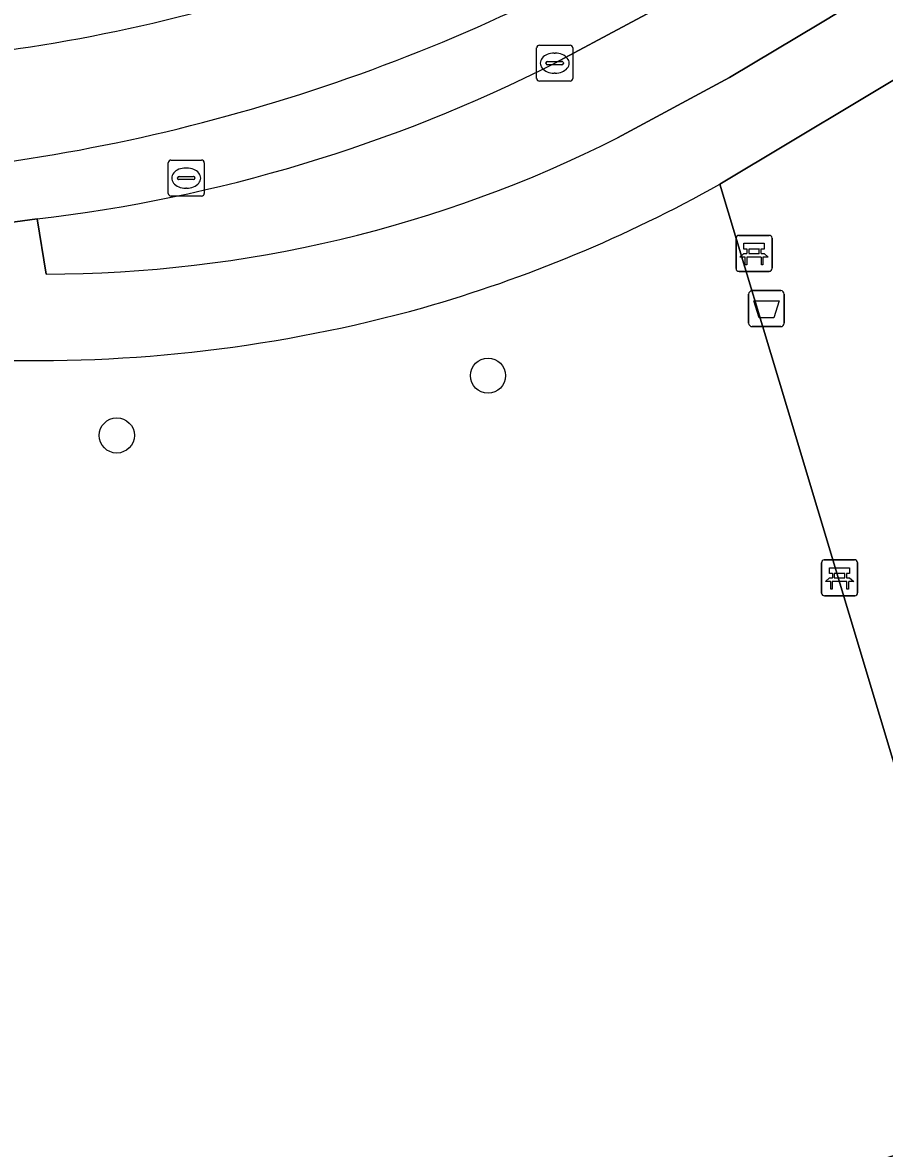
# Model space of a CAD drawing. Extents: x 161772 to 163126, y 383092 to 383917.
# Drawn here: x 162575.24 to 162599.17, y 383619.03 to 383650.31 of the extents above; entities that cross this region are included whole.
import ezdxf

# ---------------------------------------------------------------- set-up
doc = ezdxf.new("R2010")
doc.units = 0
for name, color, linetype in [('IMGEO_Afvalbak', 7, 'Continuous'), ('IMGEO_Bank', 7, 'Continuous'), ('IMGEO_Boom', 7, 'Continuous'), ('IMGEO_Groenvoorziening', 7, 'Continuous'), ('IMGEO_Kolk', 7, 'Continuous'), ('IMGEO_Rijbaan_lokaal_gesloten', 7, 'Continuous'), ('IMGEO_Rijbaan_lokaal_open', 7, 'Continuous'), ('IMGEO_Rioolput', 7, 'Continuous'), ('IMGEO_Voetpad_open', 7, 'Continuous')]:
    doc.layers.add(name, color=color, linetype=linetype)

msp = doc.modelspace()

# ---------------------------------------------------------------- linework, layer by layer
at = {"layer": 'IMGEO_Afvalbak'}
for p, q in [((162595.401, 383641.958), (162595.401, 383642.758)), ((162595.401, 383642.758), (162595.401, 383641.958)), ((162595.501, 383642.858), (162596.291, 383642.858)), ((162596.291, 383642.858), (162595.501, 383642.858)), ((162596.391, 383642.758), (162596.391, 383641.958)), ((162596.391, 383641.958), (162596.391, 383642.758)), ((162596.291, 383641.858), (162595.501, 383641.858)), ((162595.501, 383641.858), (162596.291, 383641.858))]:
    msp.add_line(p, q, dxfattribs=at)
msp.add_lwpolyline([(162595.544, 383642.572), (162596.248, 383642.572), (162596.099, 383642.102), (162595.693, 383642.102), (162595.544, 383642.572)], dxfattribs=at)
for centre, start, end in [((162595.501, 383642.758), 90, 180), ((162595.501, 383642.758), 90, 180), ((162596.291, 383642.758), 0, 90), ((162596.291, 383642.758), 360, 90), ((162595.501, 383641.958), 180, 270), ((162595.501, 383641.958), 180, 270), ((162596.291, 383641.958), 270, 0), ((162596.291, 383641.958), 270, 0)]:
    msp.add_arc(centre, 0.1, start, end, dxfattribs=at)
at = {"layer": 'IMGEO_Bank'}
for p, q in [((162595.051, 383643.469), (162595.051, 383644.31)), ((162595.051, 383644.31), (162595.051, 383643.469)), ((162595.126, 383644.394), (162595.967, 383644.394)), ((162595.967, 383644.394), (162595.126, 383644.394)), ((162596.051, 383644.319), (162596.051, 383643.478)), ((162596.051, 383643.478), (162596.051, 383644.319)), ((162595.36, 383643.9), (162595.36, 383644.006)), ((162595.404, 383644.006), (162595.404, 383643.9)), ((162595.692, 383644.012), (162595.41, 383644.012)), ((162595.41, 383643.894), (162595.692, 383643.894)), ((162595.698, 383643.9), (162595.698, 383644.006)), ((162595.742, 383644.006), (162595.742, 383643.9)), ((162595.748, 383643.792), (162595.355, 383643.792)), ((162595.976, 383643.394), (162595.135, 383643.394)), ((162595.135, 383643.394), (162595.976, 383643.394)), ((162597.501, 383635.38), (162598.342, 383635.38)), ((162598.342, 383635.38), (162597.501, 383635.38)), ((162597.426, 383634.455), (162597.426, 383635.296)), ((162597.426, 383635.296), (162597.426, 383634.455)), ((162598.426, 383635.305), (162598.426, 383634.464)), ((162598.426, 383634.464), (162598.426, 383635.305)), ((162598.123, 383634.778), (162597.73, 383634.778)), ((162597.735, 383634.886), (162597.735, 383634.992)), ((162597.779, 383634.992), (162597.779, 383634.886)), ((162598.067, 383634.998), (162597.785, 383634.998)), ((162597.785, 383634.88), (162598.067, 383634.88)), ((162598.073, 383634.886), (162598.073, 383634.992)), ((162598.117, 383634.992), (162598.117, 383634.886)), ((162598.351, 383634.38), (162597.51, 383634.38)), ((162597.51, 383634.38), (162598.351, 383634.38))]:
    msp.add_line(p, q, dxfattribs=at)
for points in [[(162595.354, 383644.012), (162595.268, 383644.012), (162595.268, 383644.173), (162595.831, 383644.173), (162595.831, 383644.012), (162595.748, 383644.012)], [(162595.298, 383643.792), (162595.156, 383643.792), (162595.268, 383643.894), (162595.354, 383643.894)], [(162595.748, 383643.894), (162595.831, 383643.894), (162595.943, 383643.792), (162595.804, 383643.792)], [(162595.348, 383643.785), (162595.348, 383643.578), (162595.305, 383643.578), (162595.305, 383643.785)], [(162595.798, 383643.785), (162595.798, 383643.578), (162595.754, 383643.578), (162595.754, 383643.785)], [(162597.729, 383634.998), (162597.643, 383634.998), (162597.643, 383635.159), (162598.206, 383635.159), (162598.206, 383634.998), (162598.123, 383634.998)], [(162597.673, 383634.778), (162597.531, 383634.778), (162597.643, 383634.88), (162597.729, 383634.88)], [(162597.723, 383634.771), (162597.723, 383634.564), (162597.68, 383634.564), (162597.68, 383634.771)], [(162598.123, 383634.88), (162598.206, 383634.88), (162598.318, 383634.778), (162598.179, 383634.778)], [(162598.173, 383634.771), (162598.173, 383634.564), (162598.129, 383634.564), (162598.129, 383634.771)]]:
    msp.add_lwpolyline(points, dxfattribs=at)
for centre, radius, start, end in [((162595.129, 383644.316), 0.0779, 92.4484, 184.2845), ((162595.129, 383644.316), 0.0779, 92.4484, 184.2845), ((162595.973, 383644.316), 0.0779, 2.4484, 94.2845), ((162595.973, 383644.316), 0.0779, 2.4484, 94.2845), ((162595.353, 383644.005), 0.00671, 2.8957, 87.1043), ((162595.353, 383643.901), 0.00671, 272.8957, 357.1043), ((162595.41, 383644.005), 0.00671, 92.8957, 177.1043), ((162595.41, 383643.901), 0.00671, 182.8957, 267.1043), ((162595.692, 383644.005), 0.00671, 2.8957, 87.1043), ((162595.692, 383643.901), 0.00671, 272.8957, 357.1043), ((162595.749, 383644.005), 0.00671, 92.8957, 177.1043), ((162595.749, 383643.901), 0.00671, 182.8957, 267.1043), ((162595.298, 383643.785), 0.00671, 2.8957, 87.1043), ((162595.355, 383643.785), 0.00671, 92.8957, 177.1043), ((162595.747, 383643.785), 0.00671, 2.8957, 87.1043), ((162595.804, 383643.785), 0.00671, 92.8957, 177.1043), ((162595.129, 383643.472), 0.0779, 182.4484, 274.2845), ((162595.129, 383643.472), 0.0779, 182.4484, 274.2845), ((162595.973, 383643.472), 0.0779, 272.4484, 4.2845), ((162595.973, 383643.472), 0.0779, 272.4484, 4.2845), ((162597.504, 383635.302), 0.0779, 92.4484, 184.2845), ((162597.504, 383635.302), 0.0779, 92.4484, 184.2845), ((162598.348, 383635.302), 0.0779, 2.4484, 94.2845), ((162598.348, 383635.302), 0.0779, 2.4484, 94.2845), ((162597.673, 383634.771), 0.00671, 2.8957, 87.1043), ((162597.73, 383634.771), 0.00671, 92.8957, 177.1043), ((162597.728, 383634.991), 0.00671, 2.8957, 87.1043), ((162597.728, 383634.887), 0.00671, 272.8957, 357.1043), ((162597.785, 383634.991), 0.00671, 92.8957, 177.1043), ((162597.785, 383634.887), 0.00671, 182.8957, 267.1043), ((162598.067, 383634.991), 0.00671, 2.8957, 87.1043), ((162598.067, 383634.887), 0.00671, 272.8957, 357.1043), ((162598.124, 383634.991), 0.00671, 92.8957, 177.1043), ((162598.124, 383634.887), 0.00671, 182.8957, 267.1043), ((162598.122, 383634.771), 0.00671, 2.8957, 87.1043), ((162598.179, 383634.771), 0.00671, 92.8957, 177.1043), ((162597.504, 383634.458), 0.0779, 182.4484, 274.2845), ((162597.504, 383634.458), 0.0779, 182.4484, 274.2845), ((162598.348, 383634.458), 0.0779, 272.4484, 4.2845), ((162598.348, 383634.458), 0.0779, 272.4484, 4.2845)]:
    msp.add_arc(centre, radius, start, end, dxfattribs=at)
at = {"layer": 'IMGEO_Boom'}
for centre in [(162588.166, 383640.497), (162577.858, 383638.835)]:
    msp.add_circle(centre, 0.489, dxfattribs=at)
at = {"layer": 'IMGEO_Groenvoorziening'}
for points in [[(162591.756, 383647.099), (162594.869, 383648.777), (162597.397, 383650.291), (162640.089, 383676.091), (162638.723, 383678.36), (162594.038, 383651.336), (162590.017, 383649.178)], [(162596.476, 383639.572), (162594.599, 383645.814)], [(162575.643, 383644.852), (162575.895, 383643.32)], [(162566.289, 383627.725), (162568.074, 383625.76), (162573.473, 383619.814), (162580.002, 383612.864), (162602.436, 383619.747), (162596.476, 383639.572)]]:
    msp.add_lwpolyline(points, dxfattribs=at)
for centre, radius, start, end in [((162570.71, 383687.287), 42.721, 276.6312, 296.8682), ((162575.884, 383678.541), 35.221, 270.0179, 296.7847), ((162575.807, 383679.353), 38.445, 285.9279, 299.2625), ((162575.586, 383681.085), 40.172, 267.9816, 285.5526)]:
    msp.add_arc(centre, radius, start, end, dxfattribs=at)
at = {"layer": 'IMGEO_Kolk'}
for p, q in [((162589.516, 383648.752), (162589.516, 383649.604)), ((162589.591, 383649.678), (162590.443, 383649.678)), ((162590.004, 383649.458), (162590.029, 383649.458)), ((162590.517, 383649.604), (162590.517, 383648.752)), ((162589.775, 383649.172), (162589.775, 383649.184)), ((162590.213, 383649.135), (162589.815, 383649.135)), ((162589.818, 383649.221), (162590.216, 383649.221)), ((162590.259, 383649.184), (162590.259, 383649.172)), ((162590.027, 383648.898), (162590.002, 383648.898)), ((162590.443, 383648.678), (162589.591, 383648.678))]:
    msp.add_line(p, q, dxfattribs=at)
for points in [[(162589.516, 383648.752), (162589.516, 383649.604)], [(162589.591, 383649.678), (162590.443, 383649.678)], [(162590.517, 383649.604), (162590.517, 383648.752)], [(162590.443, 383648.678), (162589.591, 383648.678)]]:
    msp.add_lwpolyline(points, dxfattribs=at)
for centre, radius, start, end in [((162589.593, 383649.602), 0.0765, 91.552, 178.448), ((162589.593, 383649.602), 0.0765, 91.552, 178.448), ((162590.441, 383649.602), 0.0765, 1.552, 88.448), ((162590.441, 383649.602), 0.0765, 1.552, 88.448), ((162589.815, 383649.181), 0.0403, 85.8775, 175.7526), ((162589.812, 383649.171), 0.0366, 178.938, 274.7102), ((162590.216, 383649.178), 0.043, 264.8664, 352.4533), ((162590.22, 383649.183), 0.0386, 1.7309, 96.639), ((162589.593, 383648.754), 0.0765, 181.552, 268.448), ((162589.593, 383648.754), 0.0765, 181.552, 268.448), ((162590.441, 383648.754), 0.0765, 271.552, 358.448), ((162590.441, 383648.754), 0.0765, 271.552, 358.448)]:
    msp.add_arc(centre, radius, start, end, dxfattribs=at)
for centre, major_axis, ratio, start_param, end_param in [((162590.003, 383649.178), (-0.387, 0.002), 0.722429, 4.712389, 7.853982), ((162590.028, 383649.178), (-0.39, 0.002), 0.717154, 1.570796, 4.712389)]:
    msp.add_ellipse(centre, major_axis=major_axis, ratio=ratio, start_param=start_param, end_param=end_param, dxfattribs=at)
at = {"layer": 'IMGEO_Rijbaan_lokaal_gesloten'}
for points in [[(162590.017, 383649.178), (162594.038, 383651.336), (162638.723, 383678.36), (162640.804, 383679.615), (162680.317, 383703.525), (162686.386, 383706.178), (162688.262, 383707.272), (162691.099, 383709.241), (162695.021, 383712.411), (162695.38, 383712.627), (162697.444, 383713.871), (162703.405, 383717.501), (162722.017, 383729.586), (162723.129, 383730.413), (162732.215, 383736.882), (162731.138, 383738.376), (162722.96, 383732.48), (162711.279, 383724.631), (162707.494, 383722.21), (162696.719, 383715.474), (162688.607, 383710.543)], [(162571.215, 383646.047), (162571.364, 383644.272), (162575.643, 383644.852)]]:
    msp.add_lwpolyline(points, dxfattribs=at)
for centre, radius, start, end in [((162568.617, 383693.96), 44.853, 273.0241, 301.3112), ((162567.638, 383696.088), 50.169, 274.0882, 299.8289), ((162570.71, 383687.287), 42.721, 276.6312, 296.8682)]:
    msp.add_arc(centre, radius, start, end, dxfattribs=at)
at = {"layer": 'IMGEO_Rijbaan_lokaal_open'}
for centre, radius, start, end in [((162568.617, 383693.96), 44.853, 273.0241, 301.3112), ((162567.638, 383696.088), 50.169, 274.0882, 299.8289)]:
    msp.add_arc(centre, radius, start, end, dxfattribs=at)
at = {"layer": 'IMGEO_Rioolput'}
for p, q in [((162579.285, 383645.559), (162579.285, 383646.411)), ((162579.36, 383646.485), (162580.212, 383646.485)), ((162580.286, 383646.411), (162580.286, 383645.559)), ((162579.587, 383646.028), (162579.985, 383646.028)), ((162579.773, 383646.265), (162579.798, 383646.265)), ((162579.544, 383645.979), (162579.544, 383645.991)), ((162579.982, 383645.942), (162579.584, 383645.942)), ((162579.796, 383645.705), (162579.771, 383645.705)), ((162580.028, 383645.991), (162580.028, 383645.979)), ((162580.212, 383645.485), (162579.36, 383645.485))]:
    msp.add_line(p, q, dxfattribs=at)
for points in [[(162579.285, 383645.559), (162579.285, 383646.411)], [(162579.36, 383646.485), (162580.212, 383646.485)], [(162580.286, 383646.411), (162580.286, 383645.559)], [(162580.212, 383645.485), (162579.36, 383645.485)]]:
    msp.add_lwpolyline(points, dxfattribs=at)
for centre, radius, start, end in [((162579.362, 383646.409), 0.0765, 91.552, 178.448), ((162579.362, 383646.409), 0.0765, 91.552, 178.448), ((162580.21, 383646.409), 0.0765, 1.552, 88.448), ((162580.21, 383646.409), 0.0765, 1.552, 88.448), ((162579.584, 383645.988), 0.0403, 85.8775, 175.7526), ((162579.989, 383645.99), 0.0386, 1.7309, 96.639), ((162579.581, 383645.978), 0.0366, 178.938, 274.7102), ((162579.985, 383645.985), 0.043, 264.8664, 352.4533), ((162579.362, 383645.561), 0.0765, 181.552, 268.448), ((162579.362, 383645.561), 0.0765, 181.552, 268.448), ((162580.21, 383645.561), 0.0765, 271.552, 358.448), ((162580.21, 383645.561), 0.0765, 271.552, 358.448)]:
    msp.add_arc(centre, radius, start, end, dxfattribs=at)
for centre, major_axis, ratio, start_param, end_param in [((162579.772, 383645.985), (-0.387, 0.002), 0.722429, 4.712389, 7.853982), ((162579.797, 383645.985), (-0.39, 0.002), 0.717154, 1.570796, 4.712389)]:
    msp.add_ellipse(centre, major_axis=major_axis, ratio=ratio, start_param=start_param, end_param=end_param, dxfattribs=at)
at = {"layer": 'IMGEO_Voetpad_open'}
for points in [[(162594.599, 383645.814), (162606.281, 383652.826), (162606.825, 383653.172), (162620.289, 383661.302), (162642.783, 383674.883), (162696.058, 383707.113), (162699.648, 383709.347), (162708.766, 383715.253), (162719.091, 383721.964), (162721.028, 383723.179), (162729.689, 383729.648), (162737.373, 383735.388), (162741.835, 383738.733)], [(162732.742, 383737.254), (162733.763, 383735.756), (162724.21, 383728.635), (162719.728, 383725.26), (162698.795, 383711.671), (162697.444, 383713.871), (162695.38, 383712.627), (162696.721, 383710.367), (162657.457, 383686.595), (162642.151, 383677.37), (162640.804, 383679.615), (162638.723, 383678.36), (162640.089, 383676.091), (162597.397, 383650.291), (162594.869, 383648.777), (162591.756, 383647.099)], [(162606.281, 383652.826), (162594.599, 383645.814), (162596.476, 383639.572), (162602.436, 383619.747), (162580.002, 383612.864), (162583.23, 383609.324), (162612.138, 383618.079)], [(162575.895, 383643.32), (162575.643, 383644.852), (162571.364, 383644.272), (162566.564, 383643.453)]]:
    msp.add_lwpolyline(points, dxfattribs=at)
for centre, radius, start, end in [((162575.884, 383678.541), 35.221, 270.0179, 296.7847), ((162575.807, 383679.353), 38.445, 285.9279, 299.2625), ((162575.586, 383681.085), 40.172, 267.9816, 285.5526)]:
    msp.add_arc(centre, radius, start, end, dxfattribs=at)

doc.saveas('drawing.dxf')
